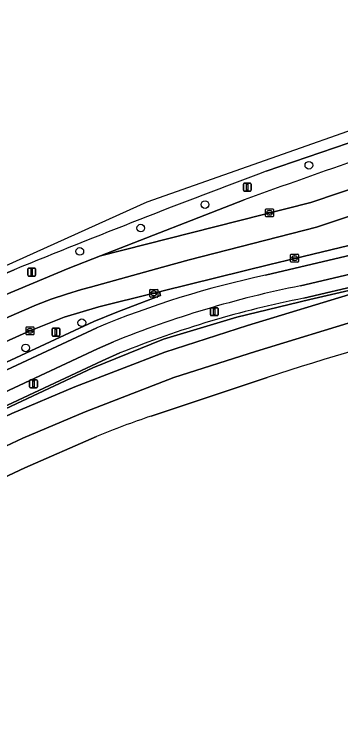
# Model space of a CAD drawing. Extents: x 158086 to 159499, y 382904 to 383981.
# Drawn here: x 159136.8 to 159178.4, y 383881.9 to 383971.4 of the extents above; entities that cross this region are included whole.
import ezdxf

# ---------------------------------------------------------------- set-up
doc = ezdxf.new("R2010")
doc.units = 0
for name, color, linetype in [('IMGEO_Berm_groen', 7, 'Continuous'), ('IMGEO_Boom', 7, 'Continuous'), ('IMGEO_Fietspad_gesloten', 7, 'Continuous'), ('IMGEO_Groenvoorziening', 7, 'Continuous'), ('IMGEO_Haag', 7, 'Continuous'), ('IMGEO_Hek', 7, 'Continuous'), ('IMGEO_Kolk', 7, 'Continuous'), ('IMGEO_Lichtmast', 7, 'Continuous'), ('IMGEO_OVBaan_gesloten', 7, 'Continuous'), ('IMGEO_Parkeervlak_gesloten', 7, 'Continuous'), ('IMGEO_Rijbaan_lokaal_gesloten', 7, 'Continuous'), ('IMGEO_Rijbaan_regionaal_gesloten', 7, 'Continuous'), ('IMGEO_Rioolput', 7, 'Continuous'), ('IMGEO_Verkeersbordpaal', 7, 'Continuous'), ('IMGEO_Verkeerseiland_groen', 7, 'Continuous'), ('IMGEO_Voetpad_open', 7, 'Continuous')]:
    doc.layers.add(name, color=color, linetype=linetype)

msp = doc.modelspace()

# ---------------------------------------------------------------- linework, layer by layer
at = {"layer": 'IMGEO_Berm_groen'}
for points in [[(159186.312, 383957.362), (159168.896, 383951.407)], [(159037.874, 383891.086), (159073.292, 383907.518), (159091.12, 383915.784), (159115.994, 383927.318), (159124.254, 383930.904), (159143.655, 383939.011), (159147.755, 383940.611), (159166.069, 383947.755)], [(159136.76, 383938.854), (159132.713, 383937.162), (159116.335, 383930.019), (159107.872, 383926.249), (159090.071, 383918.008), (159071.729, 383909.517), (159037.819, 383893.761)]]:
    msp.add_lwpolyline(points, dxfattribs=at)
for centre, radius, start, end in [((159426.588, 383234.246), 759.582, 107.64879, 110.058355), ((159539.18, 382956.059), 1061.992, 110.405947, 112.267385)]:
    msp.add_arc(centre, radius, start, end, dxfattribs=at)
at = {"layer": 'IMGEO_Boom'}
for centre in [(159174.322, 383952.181), (159161.093, 383947.169), (159152.904, 383944.169), (159145.136, 383941.192), (159145.395, 383932.102), (159138.242, 383928.894)]:
    msp.add_circle(centre, 0.489, dxfattribs=at)
at = {"layer": 'IMGEO_Fietspad_gesloten'}
for points in [[(159235.7, 383953.976), (159233.723, 383953.543), (159229.049, 383952.369), (159168.815, 383938.155)], [(159173.24, 383936.813), (159229.654, 383950.076), (159235.528, 383951.478)], [(159147.299, 383931.453), (159095.182, 383907.173), (159096.273, 383904.861), (159147.41, 383928.79), (159149.426, 383929.671)]]:
    msp.add_lwpolyline(points, dxfattribs=at)
for centre, radius, start, end in [((159193.465, 383821.131), 119.592, 101.89488, 112.7076), ((159199.275, 383806.731), 132.662, 101.31766, 112.07112)]:
    msp.add_arc(centre, radius, start, end, dxfattribs=at)
at = {"layer": 'IMGEO_Groenvoorziening'}
for points in [[(159235.542, 383954.982), (159235.293, 383954.949), (159231.567, 383954.304), (159224.476, 383952.881), (159206.482, 383948.537), (159190.493, 383944.646), (159179.402, 383941.96), (159172.518, 383940.293), (159169.349, 383939.534), (159155.75, 383936.152), (159155.291, 383936.04), (159155.404, 383935.592), (159152.761, 383934.54), (159149.842, 383933.449), (159146.94, 383932.279), (159094.798, 383907.987), (159083.155, 383902.563), (159083.53, 383901.745), (159095.182, 383907.173), (159147.299, 383931.453)], [(159168.815, 383938.155), (159229.049, 383952.369)], [(159236.432, 383949.963), (159234.508, 383949.53), (159173.677, 383935.234)], [(159233.539, 383948.712), (159174.445, 383935.086), (159165.144, 383932.801), (159155.8, 383930.026), (159146.815, 383926.345), (159086.854, 383898.232), (159044.918, 383878.813), (158984.395, 383850.28), (158983.606, 383849.868), (158981.393, 383848.514), (158980.52, 383847.863), (158979.676, 383847.101), (158978.161, 383845.408), (158976.898, 383843.519), (158975.912, 383841.472), (158975.224, 383839.307), (158974.995, 383838.193), (158974.775, 383835.931), (158974.785, 383834.795), (158975.044, 383832.537), (158978.817, 383814.034), (158977.42, 383812.15), (158984.755, 383806.69)], [(158984.395, 383850.28), (159044.918, 383878.813), (159086.854, 383898.232), (159146.815, 383926.345), (159155.8, 383930.026), (159165.144, 383932.801), (159174.445, 383935.086), (159233.539, 383948.712), (159245.407, 383885.388), (159262.204, 383888.595), (159258.66, 383907.337)], [(159044.622, 383870.912), (159059.225, 383884.27), (159060.097, 383884.747), (159067.628, 383888.3), (159074.572, 383891.575), (159114.13, 383910.131), (159125.54, 383915.411), (159136.484, 383920.538), (159144.519, 383923.951), (159155.991, 383928.346), (159166.512, 383931.735), (159180.456, 383935.987)], [(159150.254, 383928.254), (159147.981, 383927.232), (159096.98, 383903.363), (159085.468, 383897.975), (159075.837, 383893.416), (159074.569, 383892.879), (159024.009, 383869.245), (159000, 383857.995), (158994.145, 383855.252)], [(159169.021, 383925.146), (159154.215, 383920.197)], [(159147.249, 383917.598), (159138.112, 383913.603), (159122.001, 383906.055), (159123.93, 383895.816), (159128.092, 383896.608), (159132.919, 383871.33), (159128.707, 383870.526), (159130.471, 383860.925), (159130.85, 383858.86), (159156.955, 383863.818), (159162.916, 383864.95), (159163.1, 383863.987), (159173.603, 383866.413), (159197.05, 383864.597), (159197.589, 383864.701)]]:
    msp.add_lwpolyline(points, dxfattribs=at)
for centre, radius, start, end in [((159193.465, 383821.131), 119.592, 101.89488, 112.7076), ((159198.844, 383807.989), 129.71, 101.18789, 111.99998), ((159269.35, 383617.963), 323.152, 103.80003, 108.0875), ((159186.99, 383821.716), 103.792, 108.40783, 112.51305)]:
    msp.add_arc(centre, radius, start, end, dxfattribs=at)
at = {"layer": 'IMGEO_Haag'}
for points in [[(159235.542, 383954.982), (159235.293, 383954.949), (159231.567, 383954.304), (159224.476, 383952.881), (159206.482, 383948.537), (159190.493, 383944.646), (159179.402, 383941.96), (159172.518, 383940.293), (159169.349, 383939.534), (159155.75, 383936.152), (159155.291, 383936.04), (159155.404, 383935.592), (159152.761, 383934.54), (159149.842, 383933.449), (159146.94, 383932.279), (159094.798, 383907.987), (159083.155, 383902.563), (159083.53, 383901.745), (159095.182, 383907.173), (159147.299, 383931.453)], [(159168.815, 383938.155), (159229.049, 383952.369), (159233.723, 383953.543), (159235.7, 383953.976)]]:
    msp.add_lwpolyline(points, dxfattribs=at)
msp.add_arc((159193.465, 383821.131), 119.592, 101.89488, 112.7076, dxfattribs=at)
at = {"layer": 'IMGEO_Hek'}
for points in [[(159245.407, 383885.388), (159233.539, 383948.712), (159174.445, 383935.086)], [(159174.445, 383935.086), (159165.144, 383932.801), (159155.8, 383930.026), (159146.815, 383926.345), (159086.854, 383898.232)]]:
    msp.add_lwpolyline(points, dxfattribs=at)
at = {"layer": 'IMGEO_Kolk'}
for p, q in [((159172.001, 383939.908), (159172.001, 383940.76)), ((159172.076, 383940.834), (159172.928, 383940.834)), ((159172.26, 383940.328), (159172.26, 383940.34)), ((159172.698, 383940.291), (159172.3, 383940.291)), ((159172.303, 383940.377), (159172.701, 383940.377)), ((159172.512, 383940.054), (159172.487, 383940.054)), ((159172.489, 383940.614), (159172.514, 383940.614)), ((159172.744, 383940.34), (159172.744, 383940.328)), ((159173.002, 383940.76), (159173.002, 383939.908)), ((159172.928, 383939.834), (159172.076, 383939.834)), ((159154.061, 383935.436), (159154.061, 383936.288)), ((159154.136, 383936.362), (159154.988, 383936.362)), ((159154.32, 383935.856), (159154.32, 383935.868)), ((159154.758, 383935.819), (159154.36, 383935.819)), ((159154.363, 383935.905), (159154.761, 383935.905)), ((159154.572, 383935.582), (159154.547, 383935.582)), ((159154.549, 383936.142), (159154.574, 383936.142)), ((159154.804, 383935.868), (159154.804, 383935.856)), ((159155.062, 383936.288), (159155.062, 383935.436)), ((159154.988, 383935.362), (159154.136, 383935.362)), ((159138.289, 383930.644), (159138.289, 383931.496)), ((159138.364, 383931.57), (159139.216, 383931.57)), ((159138.548, 383931.064), (159138.548, 383931.076)), ((159138.986, 383931.027), (159138.588, 383931.027)), ((159138.591, 383931.113), (159138.989, 383931.113)), ((159138.777, 383931.35), (159138.802, 383931.35)), ((159139.032, 383931.076), (159139.032, 383931.064)), ((159139.29, 383931.496), (159139.29, 383930.644)), ((159139.216, 383930.57), (159138.364, 383930.57)), ((159138.8, 383930.79), (159138.775, 383930.79))]:
    msp.add_line(p, q, dxfattribs=at)
for points in [[(159172.001, 383939.908), (159172.001, 383940.76)], [(159172.076, 383940.834), (159172.928, 383940.834)], [(159173.002, 383940.76), (159173.002, 383939.908)], [(159172.928, 383939.834), (159172.076, 383939.834)], [(159154.061, 383935.436), (159154.061, 383936.288)], [(159154.136, 383936.362), (159154.988, 383936.362)], [(159155.062, 383936.288), (159155.062, 383935.436)], [(159154.988, 383935.362), (159154.136, 383935.362)], [(159138.289, 383930.644), (159138.289, 383931.496)], [(159138.364, 383931.57), (159139.216, 383931.57)], [(159139.29, 383931.496), (159139.29, 383930.644)], [(159139.216, 383930.57), (159138.364, 383930.57)]]:
    msp.add_lwpolyline(points, dxfattribs=at)
for centre, radius, start, end in [((159172.078, 383940.758), 0.0765, 91.55205, 178.44795), ((159172.078, 383940.758), 0.0765, 91.55205, 178.44795), ((159172.3, 383940.337), 0.0403, 85.87752, 175.75265), ((159172.297, 383940.327), 0.0366, 178.93798, 274.71019), ((159172.701, 383940.334), 0.043, 264.86636, 352.45326), ((159172.705, 383940.339), 0.0386, 1.73085, 96.63898), ((159172.926, 383940.758), 0.0765, 1.55205, 88.44795), ((159172.926, 383940.758), 0.0765, 1.55205, 88.44795), ((159172.078, 383939.91), 0.0765, 181.55205, 268.44795), ((159172.078, 383939.91), 0.0765, 181.55205, 268.44795), ((159172.926, 383939.91), 0.0765, 271.55205, 358.44795), ((159172.926, 383939.91), 0.0765, 271.55205, 358.44795), ((159154.138, 383936.286), 0.0765, 91.55205, 178.44795), ((159154.138, 383936.286), 0.0765, 91.55205, 178.44795), ((159154.36, 383935.865), 0.0403, 85.87752, 175.75265), ((159154.357, 383935.855), 0.0366, 178.93798, 274.71019), ((159154.761, 383935.862), 0.043, 264.86636, 352.45326), ((159154.765, 383935.867), 0.0386, 1.73085, 96.63898), ((159154.986, 383936.286), 0.0765, 1.55205, 88.44795), ((159154.986, 383936.286), 0.0765, 1.55205, 88.44795), ((159154.138, 383935.438), 0.0765, 181.55205, 268.44795), ((159154.138, 383935.438), 0.0765, 181.55205, 268.44795), ((159154.986, 383935.438), 0.0765, 271.55205, 358.44795), ((159154.986, 383935.438), 0.0765, 271.55205, 358.44795), ((159138.366, 383931.494), 0.0765, 91.55205, 178.44795), ((159138.366, 383931.494), 0.0765, 91.55205, 178.44795), ((159138.588, 383931.073), 0.0403, 85.87752, 175.75265), ((159138.585, 383931.063), 0.0366, 178.93798, 274.71019), ((159138.989, 383931.07), 0.043, 264.86636, 352.45326), ((159138.993, 383931.075), 0.0386, 1.73085, 96.63898), ((159139.214, 383931.494), 0.0765, 1.55205, 88.44795), ((159139.214, 383931.494), 0.0765, 1.55205, 88.44795), ((159138.366, 383930.646), 0.0765, 181.55205, 268.44795), ((159138.366, 383930.646), 0.0765, 181.55205, 268.44795), ((159139.214, 383930.646), 0.0765, 271.55205, 358.44795), ((159139.214, 383930.646), 0.0765, 271.55205, 358.44795)]:
    msp.add_arc(centre, radius, start, end, dxfattribs=at)
for centre, major_axis, ratio, start_param, end_param in [((159172.488, 383940.334), (-0.387, 0.002), 0.722429, 4.712389, 7.853982), ((159172.513, 383940.334), (-0.39, 0.002), 0.717154, 1.570796, 4.712389), ((159154.548, 383935.862), (-0.387, 0.002), 0.722429, 4.712389, 7.853982), ((159154.573, 383935.862), (-0.39, 0.002), 0.717154, 1.570796, 4.712389), ((159138.776, 383931.07), (-0.387, 0.002), 0.722429, 4.712389, 7.853982), ((159138.801, 383931.07), (-0.39, 0.002), 0.717154, 1.570796, 4.712389)]:
    msp.add_ellipse(centre, major_axis=major_axis, ratio=ratio, start_param=start_param, end_param=end_param, dxfattribs=at)
at = {"layer": 'IMGEO_Lichtmast'}
for p, q in [((159166.075, 383949.887), (159166.865, 383949.887)), ((159166.865, 383949.887), (159166.075, 383949.887)), ((159165.975, 383948.987), (159165.975, 383949.787)), ((159165.975, 383949.787), (159165.975, 383948.987)), ((159166.965, 383949.787), (159166.965, 383948.987)), ((159166.965, 383948.987), (159166.965, 383949.787)), ((159166.865, 383948.887), (159166.075, 383948.887)), ((159166.075, 383948.887), (159166.865, 383948.887)), ((159138.511, 383938.156), (159138.511, 383938.956)), ((159138.511, 383938.956), (159138.511, 383938.156)), ((159138.611, 383939.056), (159139.401, 383939.056)), ((159139.401, 383939.056), (159138.611, 383939.056)), ((159139.501, 383938.956), (159139.501, 383938.156)), ((159139.501, 383938.156), (159139.501, 383938.956)), ((159139.401, 383938.056), (159138.611, 383938.056)), ((159138.611, 383938.056), (159139.401, 383938.056)), ((159161.771, 383933.107), (159161.771, 383933.907)), ((159161.771, 383933.907), (159161.771, 383933.107)), ((159161.871, 383934.007), (159162.661, 383934.007)), ((159162.661, 383934.007), (159161.871, 383934.007)), ((159162.761, 383933.907), (159162.761, 383933.107)), ((159162.761, 383933.107), (159162.761, 383933.907)), ((159162.661, 383933.007), (159161.871, 383933.007)), ((159161.871, 383933.007), (159162.661, 383933.007)), ((159138.848, 383924.816), (159139.638, 383924.816)), ((159139.638, 383924.816), (159138.848, 383924.816)), ((159138.748, 383923.916), (159138.748, 383924.716)), ((159138.748, 383924.716), (159138.748, 383923.916)), ((159139.738, 383924.716), (159139.738, 383923.916)), ((159139.738, 383923.916), (159139.738, 383924.716)), ((159139.638, 383923.816), (159138.848, 383923.816)), ((159138.848, 383923.816), (159139.638, 383923.816))]:
    msp.add_line(p, q, dxfattribs=at)
for points in [[(159166.395, 383949.762), (159166.545, 383949.762), (159166.545, 383949.012), (159166.395, 383949.012), (159166.395, 383949.762)], [(159138.931, 383938.931), (159139.081, 383938.931), (159139.081, 383938.181), (159138.931, 383938.181), (159138.931, 383938.931)], [(159162.191, 383933.882), (159162.341, 383933.882), (159162.341, 383933.132), (159162.191, 383933.132), (159162.191, 383933.882)], [(159139.168, 383924.691), (159139.318, 383924.691), (159139.318, 383923.941), (159139.168, 383923.941), (159139.168, 383924.691)]]:
    msp.add_lwpolyline(points, dxfattribs=at)
for centre, start, end in [((159166.075, 383949.787), 90, 180), ((159166.075, 383949.787), 90, 180), ((159166.865, 383949.787), 0, 90), ((159166.865, 383949.787), 360, 90), ((159166.075, 383948.987), 180, 270), ((159166.075, 383948.987), 180, 270), ((159166.865, 383948.987), 270, 0), ((159166.865, 383948.987), 270, 0), ((159138.611, 383938.956), 90, 180), ((159138.611, 383938.956), 90, 180), ((159139.401, 383938.956), 0, 90), ((159139.401, 383938.956), 360, 90), ((159138.611, 383938.156), 180, 270), ((159138.611, 383938.156), 180, 270), ((159139.401, 383938.156), 270, 0), ((159139.401, 383938.156), 270, 0), ((159161.871, 383933.907), 90, 180), ((159161.871, 383933.907), 90, 180), ((159162.661, 383933.907), 0, 90), ((159162.661, 383933.907), 360, 90), ((159161.871, 383933.107), 180, 270), ((159161.871, 383933.107), 180, 270), ((159162.661, 383933.107), 270, 0), ((159162.661, 383933.107), 270, 0), ((159138.848, 383924.716), 90, 180), ((159138.848, 383924.716), 90, 180), ((159139.638, 383924.716), 0, 90), ((159139.638, 383924.716), 360, 90), ((159138.848, 383923.916), 180, 270), ((159138.848, 383923.916), 180, 270), ((159139.638, 383923.916), 270, 0), ((159139.638, 383923.916), 270, 0)]:
    msp.add_arc(centre, 0.1, start, end, dxfattribs=at)
at = {"layer": 'IMGEO_OVBaan_gesloten'}
for points in [[(159221.348, 383968.081), (159221.41, 383967.865), (159230.311, 383970.273), (159231.546, 383970.6), (159231.334, 383971.446), (159198.04, 383963.118), (159153.667, 383947.467), (159098.804, 383922.7), (159089.779, 383918.626)], [(159168.896, 383951.407), (159186.312, 383957.362)], [(159089.779, 383918.626), (159090.071, 383918.008), (159107.872, 383926.249), (159116.335, 383930.019), (159132.713, 383937.162), (159136.76, 383938.854)]]:
    msp.add_lwpolyline(points, dxfattribs=at)
msp.add_arc((159539.18, 382956.059), 1061.992, 110.405947, 112.267385, dxfattribs=at)
at = {"layer": 'IMGEO_Parkeervlak_gesloten'}
msp.add_lwpolyline([(159180.456, 383935.987), (159166.512, 383931.735), (159155.991, 383928.346), (159144.519, 383923.951), (159136.484, 383920.538), (159125.54, 383915.411), (159114.13, 383910.131), (159074.572, 383891.575), (159067.628, 383888.3), (159065.655, 383883.339), (159076.034, 383888.467), (159115.58, 383907.018), (159126.99, 383912.297), (159137.884, 383917.401), (159145.805, 383920.766), (159157.133, 383925.105), (159167.539, 383928.458), (159181.427, 383932.692), (159187.492, 383934.318), (159193.605, 383935.755), (159199.758, 383937.003)], dxfattribs=at)
at = {"layer": 'IMGEO_Rijbaan_lokaal_gesloten'}
for points in [[(159212.234, 383942.324), (159210.329, 383939.151), (159199.758, 383937.003), (159193.605, 383935.755), (159187.492, 383934.318), (159181.427, 383932.692), (159167.539, 383928.458), (159157.133, 383925.105), (159145.805, 383920.766), (159137.884, 383917.401), (159126.99, 383912.297), (159115.58, 383907.018), (159076.034, 383888.467), (159065.655, 383883.339), (159067.628, 383888.3), (159060.097, 383884.747), (159059.225, 383884.27), (159044.622, 383870.912), (159041.964, 383868.443), (159041.822, 383868.302)], [(159154.215, 383920.197), (159169.021, 383925.146)], [(159078.204, 383885.538), (159111.616, 383901.19), (159112.141, 383901.436), (159121.354, 383905.752), (159122.001, 383906.055), (159138.112, 383913.603), (159147.249, 383917.598)]]:
    msp.add_lwpolyline(points, dxfattribs=at)
for centre, radius, start, end in [((159269.35, 383617.963), 323.152, 103.80003, 108.0875), ((159186.99, 383821.716), 103.792, 108.40783, 112.51305)]:
    msp.add_arc(centre, radius, start, end, dxfattribs=at)
at = {"layer": 'IMGEO_Rijbaan_regionaal_gesloten'}
for points in [[(159166.069, 383947.755), (159147.755, 383940.611), (159162.346, 383944.326), (159174.553, 383947.413), (159192.854, 383953.587), (159197.094, 383954.96), (159202.769, 383956.736), (159210.255, 383959.006), (159217.763, 383961.198), (159225.294, 383963.314), (159232.855, 383965.356)], [(159192.854, 383953.587), (159174.553, 383947.413), (159162.346, 383944.326), (159147.755, 383940.611), (159143.655, 383939.011), (159124.254, 383930.904)], [(159117.23, 383924.618), (159137.756, 383933.593), (159139.615, 383934.391), (159141.504, 383935.114), (159143.421, 383935.763), (159145.361, 383936.335), (159146.508, 383936.634), (159155.688, 383939.182), (159159.068, 383940.12), (159175.3, 383944.281), (159187.311, 383948.274)], [(159187.311, 383948.274), (159175.3, 383944.281), (159159.068, 383940.12), (159155.688, 383939.182), (159146.508, 383936.634), (159145.361, 383936.335), (159143.421, 383935.763), (159141.504, 383935.114), (159139.615, 383934.391), (159137.756, 383933.593), (159117.23, 383924.618)], [(159121.922, 383923.483), (159138.789, 383931.071), (159138.902, 383931.122), (159143.155, 383932.81), (159147.541, 383934.112), (159154.561, 383935.862), (159155.291, 383936.04), (159155.75, 383936.152), (159169.349, 383939.534), (159172.518, 383940.293), (159179.402, 383941.96)]]:
    msp.add_lwpolyline(points, dxfattribs=at)
msp.add_arc((159426.588, 383234.246), 759.582, 107.64879, 110.058355, dxfattribs=at)
at = {"layer": 'IMGEO_Rioolput'}
for p, q in [((159168.797, 383945.691), (159168.797, 383946.543)), ((159168.872, 383946.617), (159169.724, 383946.617)), ((159169.285, 383946.397), (159169.31, 383946.397)), ((159169.798, 383946.543), (159169.798, 383945.691)), ((159169.724, 383945.617), (159168.872, 383945.617)), ((159169.056, 383946.111), (159169.056, 383946.123)), ((159169.494, 383946.074), (159169.096, 383946.074)), ((159169.099, 383946.16), (159169.497, 383946.16)), ((159169.308, 383945.837), (159169.283, 383945.837)), ((159169.54, 383946.123), (159169.54, 383946.111))]:
    msp.add_line(p, q, dxfattribs=at)
for points in [[(159168.797, 383945.691), (159168.797, 383946.543)], [(159168.872, 383946.617), (159169.724, 383946.617)], [(159169.798, 383946.543), (159169.798, 383945.691)], [(159169.724, 383945.617), (159168.872, 383945.617)]]:
    msp.add_lwpolyline(points, dxfattribs=at)
for centre, radius, start, end in [((159168.874, 383946.541), 0.0765, 91.55205, 178.44795), ((159168.874, 383946.541), 0.0765, 91.55205, 178.44795), ((159169.722, 383946.541), 0.0765, 1.55205, 88.44795), ((159169.722, 383946.541), 0.0765, 1.55205, 88.44795), ((159168.874, 383945.693), 0.0765, 181.55205, 268.44795), ((159168.874, 383945.693), 0.0765, 181.55205, 268.44795), ((159169.096, 383946.12), 0.0403, 85.87752, 175.75265), ((159169.093, 383946.11), 0.0366, 178.93798, 274.71019), ((159169.497, 383946.117), 0.043, 264.86636, 352.45326), ((159169.501, 383946.122), 0.0386, 1.73085, 96.63898), ((159169.722, 383945.693), 0.0765, 271.55205, 358.44795), ((159169.722, 383945.693), 0.0765, 271.55205, 358.44795)]:
    msp.add_arc(centre, radius, start, end, dxfattribs=at)
for centre, major_axis, ratio, start_param, end_param in [((159169.284, 383946.117), (-0.387, 0.002), 0.722429, 4.712389, 7.853982), ((159169.309, 383946.117), (-0.39, 0.002), 0.717154, 1.570796, 4.712389)]:
    msp.add_ellipse(centre, major_axis=major_axis, ratio=ratio, start_param=start_param, end_param=end_param, dxfattribs=at)
at = {"layer": 'IMGEO_Verkeersbordpaal'}
for p, q in [((159141.597, 383930.508), (159141.597, 383931.308)), ((159141.597, 383931.308), (159141.597, 383930.508)), ((159141.697, 383931.408), (159142.487, 383931.408)), ((159142.487, 383931.408), (159141.697, 383931.408)), ((159142.587, 383931.308), (159142.587, 383930.508)), ((159142.587, 383930.508), (159142.587, 383931.308)), ((159142.487, 383930.408), (159141.697, 383930.408)), ((159141.697, 383930.408), (159142.487, 383930.408))]:
    msp.add_line(p, q, dxfattribs=at)
msp.add_lwpolyline([(159142.017, 383931.283), (159142.167, 383931.283), (159142.167, 383930.533), (159142.017, 383930.533), (159142.017, 383931.283)], dxfattribs=at)
for centre, start, end in [((159141.697, 383931.308), 90, 180), ((159141.697, 383931.308), 90, 180), ((159142.487, 383931.308), 0, 90), ((159142.487, 383931.308), 360, 90), ((159141.697, 383930.508), 180, 270), ((159141.697, 383930.508), 180, 270), ((159142.487, 383930.508), 270, 0), ((159142.487, 383930.508), 270, 0)]:
    msp.add_arc(centre, 0.1, start, end, dxfattribs=at)
at = {"layer": 'IMGEO_Verkeerseiland_groen'}
msp.add_lwpolyline([(159146.94, 383932.279), (159149.842, 383933.449), (159152.761, 383934.54), (159155.404, 383935.592), (159155.291, 383936.04), (159154.561, 383935.862), (159147.541, 383934.112), (159143.155, 383932.81), (159138.902, 383931.122), (159138.789, 383931.071), (159121.922, 383923.483), (159105.487, 383916.036), (159093.576, 383910.577), (159093.189, 383910.4), (159082.706, 383905.54), (159081.954, 383905.181), (159083.155, 383902.563), (159094.798, 383907.987)], close=True, dxfattribs=at)
at = {"layer": 'IMGEO_Voetpad_open'}
for points in [[(159235.528, 383951.478), (159229.654, 383950.076), (159173.24, 383936.813)], [(159173.677, 383935.234), (159234.508, 383949.53), (159236.432, 383949.963)], [(159149.426, 383929.671), (159147.41, 383928.79), (159096.273, 383904.861), (159096.98, 383903.363), (159147.981, 383927.232), (159150.254, 383928.254)]]:
    msp.add_lwpolyline(points, dxfattribs=at)
for centre, radius, start, end in [((159199.275, 383806.731), 132.662, 101.31766, 112.07112), ((159198.844, 383807.989), 129.71, 101.18789, 111.99998)]:
    msp.add_arc(centre, radius, start, end, dxfattribs=at)

doc.saveas('drawing.dxf')
